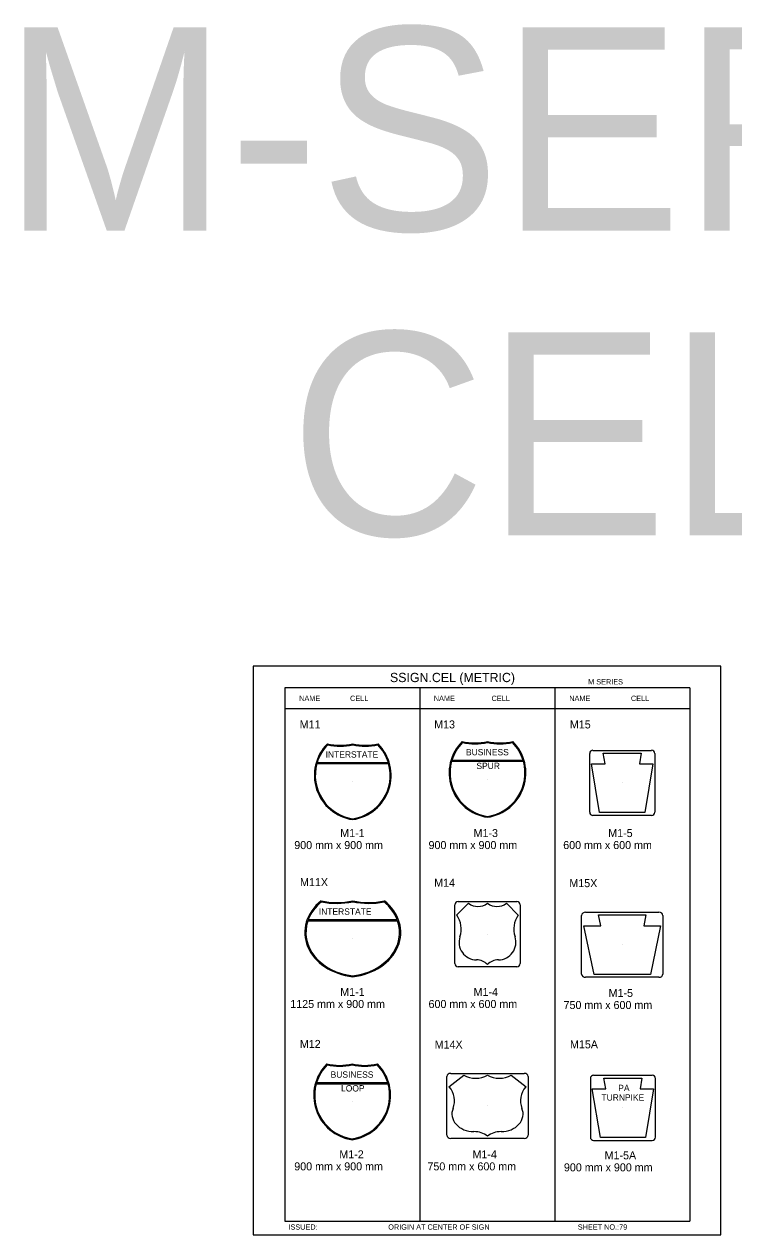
# Model space of a CAD drawing. Extents: x -12 to 6962, y -3756 to 679.
# Drawn here: x 3432 to 3697.8, y 225.3 to 679.1 of the extents above; entities that cross this region are included whole.
import ezdxf

# ---------------------------------------------------------------- set-up
doc = ezdxf.new("R2010")
doc.units = 0
for name, color, linetype in [('Level 1', 7, 'Continuous'), ('Level 2', 7, 'Continuous'), ('Level 3', 7, 'Continuous'), ('Level 61', 7, 'Continuous')]:
    doc.layers.add(name, color=color, linetype=linetype)

msp = doc.modelspace()

# ---------------------------------------------------------------- linework, layer by layer
at = {"layer": 'Level 1'}
for p, q in [((3681.4, 430.35), (3529.64, 430.35)), ((3529.64, 430.35), (3529.64, 230.35)), ((3580.23, 430.35), (3580.23, 230.35)), ((3630.81, 430.35), (3630.81, 230.35)), ((3681.4, 430.35), (3681.4, 230.35)), ((3681.4, 422.43), (3529.64, 422.43)), ((3545.71, 408.98), (3545.71, 408.98)), ((3555.08, 409.01), (3555.08, 409.01)), ((3564.46, 408.98), (3564.46, 408.98)), ((3596.18, 409.86), (3596.18, 409.86)), ((3605.56, 409.88), (3605.56, 409.88)), ((3614.93, 409.86), (3614.93, 409.86)), ((3649.6, 401.82), (3648.92, 405.88)), ((3648.92, 405.88), (3656.03, 405.88)), ((3656.03, 405.88), (3663.14, 405.88)), ((3663.14, 405.88), (3662.46, 401.82)), ((3541.64, 401.91), (3568.53, 401.91)), ((3568.42, 402.26), (3541.74, 402.26)), ((3592.12, 402.78), (3619, 402.78)), ((3618.9, 403.13), (3592.22, 403.13)), ((3647.58, 383.54), (3644.52, 401.82)), ((3644.52, 401.82), (3649.6, 401.82)), ((3662.46, 401.82), (3667.54, 401.82)), ((3667.54, 401.82), (3664.48, 383.54)), ((3555.08, 395.15), (3555.08, 395.15)), ((3605.56, 396.02), (3605.56, 396.02)), ((3656.03, 394.69), (3656.03, 394.69)), ((3656.03, 394.69), (3656.03, 394.69)), ((3656.22, 383.54), (3647.58, 383.54)), ((3664.48, 383.54), (3655.85, 383.54)), ((3543.37, 350.08), (3543.37, 350.08)), ((3555.08, 350.11), (3555.08, 350.11)), ((3566.8, 350.08), (3566.8, 350.08)), ((3594, 345.1), (3598.45, 349.55)), ((3612.67, 349.55), (3617.11, 345.1)), ((3647.99, 341.12), (3647.14, 345.19)), ((3647.14, 345.19), (3656.03, 345.19)), ((3656.03, 345.19), (3664.92, 345.19)), ((3664.92, 345.19), (3664.07, 341.12)), ((3538.28, 343.01), (3571.89, 343.01)), ((3571.76, 343.36), (3538.41, 343.36)), ((3645.47, 322.84), (3641.64, 341.12)), ((3641.64, 341.12), (3647.99, 341.12)), ((3664.07, 341.12), (3670.42, 341.12)), ((3670.42, 341.12), (3666.6, 322.84)), ((3555.08, 336.25), (3555.08, 336.25)), ((3605.56, 337.99), (3605.56, 337.99)), ((3616.23, 334.94), (3616.23, 334.94)), ((3656.03, 334), (3656.03, 334)), ((3656.03, 334), (3656.03, 334)), ((3601.49, 328.34), (3601.49, 328.34)), ((3609.62, 328.34), (3609.62, 328.34)), ((3656.26, 322.84), (3645.47, 322.84)), ((3666.6, 322.84), (3655.8, 322.84)), ((3545.48, 289), (3545.48, 289)), ((3554.85, 289.03), (3554.85, 289.03)), ((3564.22, 289), (3564.22, 289)), ((3541.41, 281.92), (3568.29, 281.92)), ((3568.19, 282.28), (3541.51, 282.28)), ((3591.11, 280.74), (3596.67, 285.18)), ((3614.45, 285.18), (3620, 280.74)), ((3649.87, 280.01), (3649.19, 284.07)), ((3649.19, 284.07), (3656.3, 284.07)), ((3656.3, 284.07), (3663.41, 284.07)), ((3663.41, 284.07), (3662.73, 280.01)), ((3647.85, 261.73), (3644.79, 280.01)), ((3644.79, 280.01), (3649.87, 280.01)), ((3662.73, 280.01), (3667.81, 280.01)), ((3667.81, 280.01), (3664.75, 261.73)), ((3554.85, 275.16), (3554.85, 275.16)), ((3605.56, 273.62), (3605.56, 273.62)), ((3656.3, 272.88), (3656.3, 272.88)), ((3656.3, 272.88), (3656.3, 272.88)), ((3618.89, 270.57), (3618.89, 270.57)), ((3600.48, 263.97), (3600.48, 263.97)), ((3610.64, 263.97), (3610.64, 263.97)), ((3656.49, 261.73), (3647.85, 261.73)), ((3664.75, 261.73), (3656.12, 261.73)), ((3529.64, 230.35), (3681.4, 230.35))]:
    msp.add_line(p, q, dxfattribs=at)
for centre, radius, start, end in [((3557.45, 397.52), 16.76, 135, 261.8699), ((3557.45, 397.52), 16.41, 135.6924, 163.2072), ((3550.34, 428.04), 19.26, 255.75, 284.25), ((3550.34, 428.04), 19.61, 256.3405, 283.989), ((3559.82, 428.04), 19.26, 255.75, 284.25), ((3552.71, 397.52), 16.76, 278.1301, 45), ((3559.82, 428.04), 19.61, 256.011, 283.6595), ((3552.71, 397.52), 16.41, 16.7928, 44.3076), ((3607.93, 398.39), 16.76, 135, 261.8699), ((3607.93, 398.39), 16.41, 135.6924, 163.2072), ((3600.82, 428.91), 19.26, 255.75, 284.25), ((3600.82, 428.91), 19.61, 256.3405, 283.989), ((3610.3, 428.91), 19.26, 255.75, 284.25), ((3603.19, 398.39), 16.76, 278.1301, 45), ((3610.3, 428.91), 19.61, 256.011, 283.6595), ((3603.19, 398.39), 16.41, 16.7928, 44.3076), ((3557.45, 397.52), 16.41, 164.4869, 261.8699), ((3552.71, 397.52), 16.41, 278.1301, 15.5131), ((3607.93, 398.39), 16.41, 164.4869, 261.8699), ((3603.19, 398.39), 16.41, 278.1301, 15.5131), ((3602, 354.29), 5.93, 233.136, 306.864), ((3609.11, 354.29), 5.93, 233.136, 306.864), ((3586.48, 339.92), 9.22, 341.8289, 34.5747), ((3624.64, 339.92), 9.22, 145.4253, 198.1711), ((3601.49, 334.94), 6.6, 161.452, 269.9953), ((3609.62, 334.94), 6.6, 270.0047, 18.548), ((3601.49, 322.75), 5.59, 43.7275, 90), ((3609.62, 322.75), 5.59, 90, 136.2725), ((3557.22, 277.53), 16.76, 135, 261.8699), ((3557.22, 277.53), 16.41, 135.6924, 163.2072), ((3550.11, 308.06), 19.26, 255.75, 284.25), ((3550.11, 308.06), 19.61, 256.3405, 283.989), ((3559.59, 308.06), 19.26, 255.75, 284.25), ((3552.48, 277.53), 16.76, 278.1301, 45), ((3559.59, 308.06), 19.61, 256.011, 283.6595), ((3552.48, 277.53), 16.41, 16.7928, 44.3076), ((3557.22, 277.53), 16.41, 164.4869, 261.8699), ((3552.48, 277.53), 16.41, 278.1301, 15.5131)]:
    msp.add_arc(centre, radius, start, end, dxfattribs=at)
for centre, major_axis, start_param, end_param in [((3558.05, 338.62), (-20.95, 0), 5.497787, 7.712085), ((3558.05, 338.62), (-20.51, 0), 5.509871, 5.990097), ((3549.16, 369.14), (24.08, 0), 4.463679, 4.961099), ((3549.16, 369.14), (24.52, 0), 4.473986, 4.956542), ((3561.01, 369.14), (24.08, 0), 4.463679, 4.961099), ((3552.12, 338.62), (-20.95, 0), 1.712693, 3.926991), ((3561.01, 369.14), (24.52, 0), 4.468236, 4.950792), ((3552.12, 338.62), (-20.51, 0), 3.434681, 3.914907), ((3558.05, 338.62), (-20.51, 0), 6.01243, 7.712085), ((3552.12, 338.62), (-20.51, 0), 1.712693, 3.412348), ((3601.11, 289.92), (7.41, 0), 4.068991, 5.355787), ((3610, 289.92), (7.41, 0), 4.068991, 5.355787), ((3581.71, 275.55), (11.52, 0), 5.96604, 6.886628), ((3629.41, 275.55), (11.52, 0), 2.53815, 3.458738), ((3600.48, 270.58), (8.25, 0), 2.817869, 4.712307), ((3610.64, 270.58), (8.25, 0), 4.712471, 6.606909), ((3600.48, 258.39), (-6.98, 0), 3.904781, 4.712389), ((3610.64, 258.39), (-6.98, 0), 4.712389, 5.519997)]:
    msp.add_ellipse(centre, major_axis=major_axis, ratio=0.8, start_param=start_param, end_param=end_param, dxfattribs=at)
at = {"layer": 'Level 3'}
for p, q in [((3643.84, 383.72), (3643.84, 405.67)), ((3645.06, 406.88), (3667, 406.88)), ((3668.22, 405.67), (3668.22, 383.72)), ((3667, 382.5), (3645.06, 382.5)), ((3594.59, 350.18), (3616.53, 350.18)), ((3593.37, 327.02), (3593.37, 348.96)), ((3617.75, 348.96), (3617.75, 327.02)), ((3640.79, 323.03), (3640.79, 344.97)), ((3642.32, 346.19), (3669.75, 346.19)), ((3671.27, 344.97), (3671.27, 323.03)), ((3616.53, 325.8), (3594.59, 325.8)), ((3669.75, 321.81), (3642.32, 321.81)), ((3590.32, 262.65), (3590.32, 284.6)), ((3591.84, 285.82), (3619.27, 285.82)), ((3620.8, 284.6), (3620.8, 262.65)), ((3644.11, 283.86), (3644.11, 261.91)), ((3667.28, 285.07), (3645.33, 285.07)), ((3668.49, 261.91), (3668.49, 283.86)), ((3619.27, 261.43), (3591.84, 261.43)), ((3645.33, 260.69), (3667.28, 260.69))]:
    msp.add_line(p, q, dxfattribs=at)
for centre, start, end in [((3645.06, 405.67), 90, 180), ((3667, 405.67), 0, 90), ((3645.06, 383.72), 180, 270), ((3667, 383.72), 270, 0), ((3594.59, 348.96), 90, 180), ((3616.53, 348.96), 0, 90), ((3594.59, 327.02), 180, 270), ((3616.53, 327.02), 270, 0), ((3645.33, 283.86), 90, 180), ((3667.28, 283.86), 0, 90), ((3645.33, 261.91), 180, 270), ((3667.28, 261.91), 270, 0)]:
    msp.add_arc(centre, 1.22, start, end, dxfattribs=at)
for centre, major_axis, start_param, end_param in [((3642.32, 344.97), (-1.52, 0), 4.712389, 6.283185), ((3669.75, 344.97), (-1.52, 0), 3.141593, 4.712389), ((3642.32, 323.03), (1.52, 0), 3.141593, 4.712389), ((3669.75, 323.03), (1.52, 0), 4.712389, 6.283185), ((3591.84, 284.6), (-1.52, 0), 4.712389, 6.283185), ((3619.27, 284.6), (-1.52, 0), 3.141593, 4.712389), ((3591.84, 262.65), (1.52, 0), 3.141593, 4.712389), ((3619.27, 262.65), (1.52, 0), 4.712389, 6.283185)]:
    msp.add_ellipse(centre, major_axis=major_axis, ratio=0.8, start_param=start_param, end_param=end_param, dxfattribs=at)
at = {"layer": 'Level 61'}
msp.add_lwpolyline([(3517.76, 225.31), (3693.03, 225.31), (3693.03, 438.4), (3517.76, 438.4)], close=True, dxfattribs=at)

# ---------------------------------------------------------------- texts
at = {"layer": 'Level 1'}
for s, height, p in [('INTERSTATE', 2.371, (3544.91, 404.16)), ('BUSINESS', 2.371, (3597.5, 405.03)), ('SPUR', 2.37, (3601.41, 399.87)), ('INTERSTATE', 2.371, (3542.37, 345.26)), ('BUSINESS', 2.371, (3546.8, 284.18)), ('LOOP', 2.37, (3550.7, 279.02)), ('PA', 2.37, (3654.55, 279.15)), ('TURNPIKE', 2.37, (3648.24, 275.6))]:
    msp.add_text(s, height=height, dxfattribs=at).set_placement(p)
at = {"layer": 'Level 2'}
for s, p in [('M11', (3535.2, 415.1)), ('M13', (3585.58, 415.1)), ('M15', (3636.42, 415.1)), ('M11X', (3535.32, 355.98)), ('M14', (3585.58, 355.77)), ('M15X', (3636.22, 355.61)), ('M12', (3535.26, 295.34)), ('M14X', (3585.77, 295.12)), ('M15A', (3636.46, 295.19))]:
    msp.add_text(s, height=3, dxfattribs=at).set_placement(p)
at = {"layer": 'Level 3'}
for s, height, p in [('M-SERIES', 76.194, (3423.65, 601.72)), ('CELLS', 76.194, (3531.37, 487.43)), ('SSIGN.CEL (METRIC)', 3.4642, (3569.02, 432.46)), ('M SERIES', 1.979, (3643.27, 431.59)), ('NAME', 1.98, (3535, 425.39)), ('CELL', 1.98, (3554.07, 425.39)), ('NAME', 1.98, (3585.45, 425.39)), ('CELL', 1.98, (3607.09, 425.39)), ('NAME', 1.98, (3636.18, 425.39)), ('CELL', 1.98, (3659.3, 425.39)), ('M1-1', 3, (3550.39, 374.38)), ('M1-3', 3, (3600.34, 374.38)), ('M1-5', 3, (3650.79, 374.38)), ('900 mm x 900 mm', 3, (3533.17, 369.88)), ('900 mm x 900 mm', 3, (3583.47, 369.88)), ('600 mm x 600 mm', 3, (3633.92, 369.88)), ('M1-1', 3, (3550.4, 314.81)), ('M1-4', 3, (3600.34, 314.81)), ('1125 mm x 900 mm', 3, (3531.68, 310.31)), ('600 mm x 600 mm', 3, (3583.47, 310.31)), ('M1-5', 3, (3650.93, 314.44)), ('750 mm x 600 mm', 3, (3634.05, 309.94)), ('M1-2', 3, (3550.05, 253.95)), ('M1-4', 3, (3599.93, 253.95)), ('M1-5A', 3, (3649.43, 253.58)), ('900 mm x 900 mm', 3, (3533.17, 249.45)), ('750 mm x 600 mm', 3, (3583.06, 249.45)), ('900 mm x 900 mm', 3, (3634.19, 249.08)), ('ISSUED:', 1.98, (3530.98, 227.23)), ('ORIGIN AT CENTER OF SIGN', 1.9795, (3568.37, 227.23)), ('SHEET NO.:79', 1.9795, (3639.38, 227.23))]:
    msp.add_text(s, height=height, dxfattribs=at).set_placement(p)

doc.saveas('drawing.dxf')
